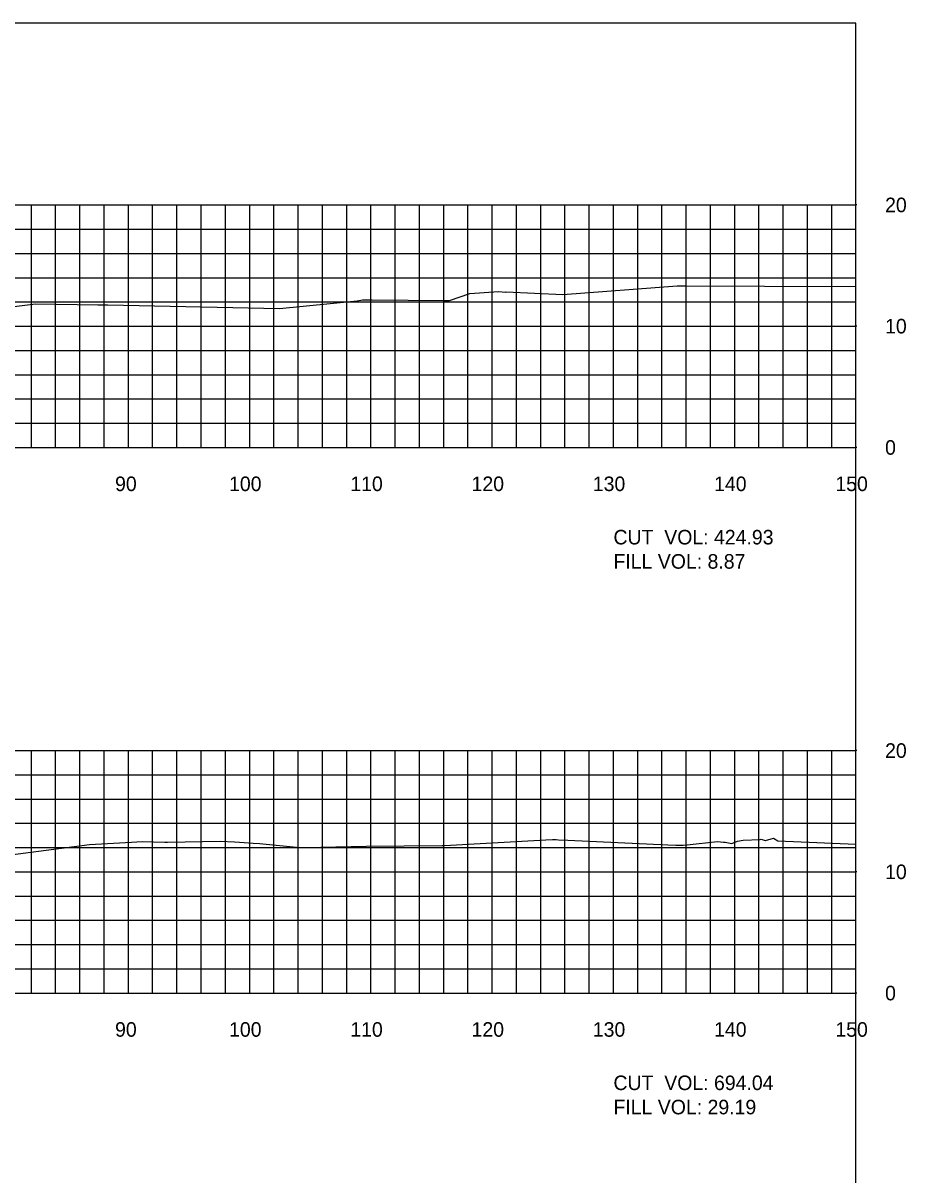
# Model space of a CAD drawing. Extents: x 1797419 to 1809236, y 248759 to 251512.
# Drawn here: x 1804752.3 to 1804825.1, y 250174.4 to 250269.4 of the extents above; entities that cross this region are included whole.
import ezdxf

# ---------------------------------------------------------------- set-up
doc = ezdxf.new("R2010")
doc.units = 0
for name, color, linetype in [('10', 7, 'Continuous'), ('31', 7, 'Continuous'), ('60', 7, 'Continuous'), ('ANNO-TXT', 7, 'Continuous'), ('Level 62', 7, 'Continuous'), ('M-ROADS', 7, 'Continuous')]:
    doc.layers.add(name, color=color, linetype=linetype)

msp = doc.modelspace()

# ---------------------------------------------------------------- linework, layer by layer
msp.add_lwpolyline([(1804521.002, 250079.432), (1804821.002, 250079.432), (1804821.002, 250269.432), (1804521.002, 250269.432)], close=True)
at = {"layer": '60'}
for p, q in [((1804821.002, 250234.432), (1804821.002, 250254.432)), ((1804821.062, 250254.432), (1804821.002, 250254.432)), ((1804821.062, 250244.432), (1804821.002, 250244.432)), ((1804521.002, 250234.432), (1804821.002, 250234.432)), ((1804761.002, 250234.372), (1804761.002, 250234.432)), ((1804771.002, 250234.372), (1804771.002, 250234.432)), ((1804781.002, 250234.372), (1804781.002, 250234.432)), ((1804791.002, 250234.372), (1804791.002, 250234.432)), ((1804801.002, 250234.372), (1804801.002, 250234.432)), ((1804811.002, 250234.372), (1804811.002, 250234.432)), ((1804821.002, 250234.372), (1804821.002, 250234.432)), ((1804821.062, 250234.432), (1804821.002, 250234.432)), ((1804821.002, 250189.432), (1804821.002, 250209.432)), ((1804821.062, 250209.432), (1804821.002, 250209.432)), ((1804821.062, 250199.432), (1804821.002, 250199.432)), ((1804521.002, 250189.432), (1804821.002, 250189.432)), ((1804761.002, 250189.372), (1804761.002, 250189.432)), ((1804771.002, 250189.372), (1804771.002, 250189.432)), ((1804781.002, 250189.372), (1804781.002, 250189.432)), ((1804791.002, 250189.372), (1804791.002, 250189.432)), ((1804801.002, 250189.372), (1804801.002, 250189.432)), ((1804811.002, 250189.372), (1804811.002, 250189.432)), ((1804821.002, 250189.372), (1804821.002, 250189.432)), ((1804821.062, 250189.432), (1804821.002, 250189.432))]:
    msp.add_line(p, q, dxfattribs=at)
at = {"layer": 'Level 62'}
for p, q in [((1804521.002, 250254.432), (1804821.002, 250254.432)), ((1804753.002, 250234.432), (1804753.002, 250254.432)), ((1804755.002, 250234.432), (1804755.002, 250254.432)), ((1804757.002, 250234.432), (1804757.002, 250254.432)), ((1804759.002, 250234.432), (1804759.002, 250254.432)), ((1804761.002, 250234.432), (1804761.002, 250254.432)), ((1804763.002, 250234.432), (1804763.002, 250254.432)), ((1804765.002, 250234.432), (1804765.002, 250254.432)), ((1804767.002, 250234.432), (1804767.002, 250254.432)), ((1804769.002, 250234.432), (1804769.002, 250254.432)), ((1804771.002, 250234.432), (1804771.002, 250254.432)), ((1804773.002, 250234.432), (1804773.002, 250254.432)), ((1804775.002, 250234.432), (1804775.002, 250254.432)), ((1804777.002, 250234.432), (1804777.002, 250254.432)), ((1804779.002, 250234.432), (1804779.002, 250254.432)), ((1804781.002, 250234.432), (1804781.002, 250254.432)), ((1804783.002, 250234.432), (1804783.002, 250254.432)), ((1804785.002, 250234.432), (1804785.002, 250254.432)), ((1804787.002, 250234.432), (1804787.002, 250254.432)), ((1804789.002, 250234.432), (1804789.002, 250254.432)), ((1804791.002, 250234.432), (1804791.002, 250254.432)), ((1804793.002, 250234.432), (1804793.002, 250254.432)), ((1804795.002, 250234.432), (1804795.002, 250254.432)), ((1804797.002, 250234.432), (1804797.002, 250254.432)), ((1804799.002, 250234.432), (1804799.002, 250254.432)), ((1804801.002, 250234.432), (1804801.002, 250254.432)), ((1804803.002, 250234.432), (1804803.002, 250254.432)), ((1804805.002, 250234.432), (1804805.002, 250254.432)), ((1804807.002, 250234.432), (1804807.002, 250254.432)), ((1804809.002, 250234.432), (1804809.002, 250254.432)), ((1804811.002, 250234.432), (1804811.002, 250254.432)), ((1804813.002, 250234.432), (1804813.002, 250254.432)), ((1804815.002, 250234.432), (1804815.002, 250254.432)), ((1804817.002, 250234.432), (1804817.002, 250254.432)), ((1804819.002, 250234.432), (1804819.002, 250254.432)), ((1804821.002, 250234.432), (1804821.002, 250254.432)), ((1804521.002, 250252.432), (1804821.002, 250252.432)), ((1804521.002, 250250.432), (1804821.002, 250250.432)), ((1804521.002, 250248.432), (1804821.002, 250248.432)), ((1804521.002, 250246.432), (1804821.002, 250246.432)), ((1804521.002, 250244.432), (1804821.002, 250244.432)), ((1804521.002, 250242.432), (1804821.002, 250242.432)), ((1804521.002, 250240.432), (1804821.002, 250240.432)), ((1804521.002, 250238.432), (1804821.002, 250238.432)), ((1804521.002, 250236.432), (1804821.002, 250236.432)), ((1804521.002, 250234.432), (1804821.002, 250234.432)), ((1804521.002, 250209.432), (1804821.002, 250209.432)), ((1804753.002, 250189.432), (1804753.002, 250209.432)), ((1804755.002, 250189.432), (1804755.002, 250209.432)), ((1804757.002, 250189.432), (1804757.002, 250209.432)), ((1804759.002, 250189.432), (1804759.002, 250209.432)), ((1804761.002, 250189.432), (1804761.002, 250209.432)), ((1804763.002, 250189.432), (1804763.002, 250209.432)), ((1804765.002, 250189.432), (1804765.002, 250209.432)), ((1804767.002, 250189.432), (1804767.002, 250209.432)), ((1804769.002, 250189.432), (1804769.002, 250209.432)), ((1804771.002, 250189.432), (1804771.002, 250209.432)), ((1804773.002, 250189.432), (1804773.002, 250209.432)), ((1804775.002, 250189.432), (1804775.002, 250209.432)), ((1804777.002, 250189.432), (1804777.002, 250209.432)), ((1804779.002, 250189.432), (1804779.002, 250209.432)), ((1804781.002, 250189.432), (1804781.002, 250209.432)), ((1804783.002, 250189.432), (1804783.002, 250209.432)), ((1804785.002, 250189.432), (1804785.002, 250209.432)), ((1804787.002, 250189.432), (1804787.002, 250209.432)), ((1804789.002, 250189.432), (1804789.002, 250209.432)), ((1804791.002, 250189.432), (1804791.002, 250209.432)), ((1804793.002, 250189.432), (1804793.002, 250209.432)), ((1804795.002, 250189.432), (1804795.002, 250209.432)), ((1804797.002, 250189.432), (1804797.002, 250209.432)), ((1804799.002, 250189.432), (1804799.002, 250209.432)), ((1804801.002, 250189.432), (1804801.002, 250209.432)), ((1804803.002, 250189.432), (1804803.002, 250209.432)), ((1804805.002, 250189.432), (1804805.002, 250209.432)), ((1804807.002, 250189.432), (1804807.002, 250209.432)), ((1804809.002, 250189.432), (1804809.002, 250209.432)), ((1804811.002, 250189.432), (1804811.002, 250209.432)), ((1804813.002, 250189.432), (1804813.002, 250209.432)), ((1804815.002, 250189.432), (1804815.002, 250209.432)), ((1804817.002, 250189.432), (1804817.002, 250209.432)), ((1804819.002, 250189.432), (1804819.002, 250209.432)), ((1804821.002, 250189.432), (1804821.002, 250209.432)), ((1804521.002, 250207.432), (1804821.002, 250207.432)), ((1804521.002, 250205.432), (1804821.002, 250205.432)), ((1804521.002, 250203.432), (1804821.002, 250203.432)), ((1804521.002, 250201.432), (1804821.002, 250201.432)), ((1804521.002, 250199.432), (1804821.002, 250199.432)), ((1804521.002, 250197.432), (1804821.002, 250197.432)), ((1804521.002, 250195.432), (1804821.002, 250195.432)), ((1804521.002, 250193.432), (1804821.002, 250193.432)), ((1804521.002, 250191.432), (1804821.002, 250191.432)), ((1804521.002, 250189.432), (1804821.002, 250189.432))]:
    msp.add_line(p, q, dxfattribs=at)
at = {"layer": 'M-ROADS'}
for points in [[(1804749.564, 250245.817), (1804753.344, 250246.285), (1804758.489, 250246.183), (1804758.497, 250246.183), (1804758.535, 250246.185), (1804758.538, 250246.186), (1804758.564, 250246.182), (1804758.89, 250246.182), (1804759.186, 250246.182), (1804759.242, 250246.19), (1804759.292, 250246.179), (1804773.467, 250245.88), (1804779.856, 250246.526), (1804780.298, 250246.602), (1804780.303, 250246.602), (1804780.379, 250246.612), (1804780.661, 250246.612), (1804780.972, 250246.612), (1804781.01, 250246.607), (1804781.094, 250246.612), (1804787.033, 250246.554), (1804787.114, 250246.555), (1804787.483, 250246.559), (1804789.146, 250247.119), (1804791.516, 250247.278), (1804791.832, 250247.26), (1804792.097, 250247.245), (1804792.152, 250247.264), (1804796.821, 250247.042), (1804806.251, 250247.753), (1804806.382, 250247.752), (1804806.921, 250247.746), (1804813.455, 250247.718), (1804821.002, 250247.712)], [(1804750.643, 250200.737), (1804757.795, 250201.675), (1804761.262, 250201.876), (1804761.703, 250201.9), (1804762.13, 250201.924), (1804764.01, 250201.871), (1804764.217, 250201.888), (1804768.556, 250201.974), (1804769.745, 250201.909), (1804770.157, 250201.88), (1804771.291, 250201.793), (1804771.82, 250201.755), (1804775.127, 250201.438), (1804775.233, 250201.44), (1804775.492, 250201.447), (1804775.597, 250201.444), (1804780.621, 250201.544), (1804786.876, 250201.598), (1804787.076, 250201.601), (1804795.429, 250202.075), (1804795.985, 250202.091), (1804796.002, 250202.091), (1804796.278, 250202.086), (1804796.289, 250202.086), (1804796.475, 250202.08), (1804797.239, 250202.05), (1804805.492, 250201.671), (1804806.144, 250201.642), (1804806.457, 250201.642), (1804806.74, 250201.642), (1804807.073, 250201.652), (1804809.582, 250201.929), (1804810.074, 250201.88), (1804810.225, 250201.865), (1804810.77, 250201.772), (1804811.245, 250201.964), (1804811.706, 250202.04), (1804813.108, 250202.106), (1804813.187, 250202.129), (1804813.51, 250202.012), (1804813.517, 250202.01), (1804813.537, 250202.015), (1804813.55, 250202.019), (1804814.187, 250202.198), (1804814.546, 250201.976), (1804821.002, 250201.704)]]:
    msp.add_lwpolyline(points, dxfattribs=at)

# ---------------------------------------------------------------- texts
at = {"layer": '10'}
for s, p in [('90', (1804759.901, 250230.832)), ('100', (1804769.301, 250230.832)), ('110', (1804779.301, 250230.832)), ('120', (1804789.301, 250230.832)), ('130', (1804799.301, 250230.832)), ('140', (1804809.301, 250230.832)), ('150', (1804819.301, 250230.832)), ('90', (1804759.901, 250185.832)), ('100', (1804769.301, 250185.832)), ('110', (1804779.301, 250185.832)), ('120', (1804789.301, 250185.832)), ('130', (1804799.301, 250185.832)), ('140', (1804809.301, 250185.832)), ('150', (1804819.301, 250185.832))]:
    msp.add_text(s, height=1.2, dxfattribs=at).set_placement(p)
at = {"layer": '31'}
for s, p in [('20', (1804823.402, 250253.832)), ('10', (1804823.402, 250243.832)), ('0', (1804823.402, 250233.832)), ('20', (1804823.402, 250208.832)), ('10', (1804823.402, 250198.832)), ('0', (1804823.402, 250188.832))]:
    msp.add_text(s, height=1.2, dxfattribs=at).set_placement(p)
at = {"layer": 'ANNO-TXT'}
for s, p in [('CUT  VOL: 424.93', (1804801.002, 250226.432)), ('FILL VOL: 8.87', (1804801.002, 250224.432)), ('CUT  VOL: 694.04', (1804801.002, 250181.432)), ('FILL VOL: 29.19', (1804801.002, 250179.432))]:
    msp.add_text(s, height=1.2, dxfattribs=at).set_placement(p)

doc.saveas('drawing.dxf')
